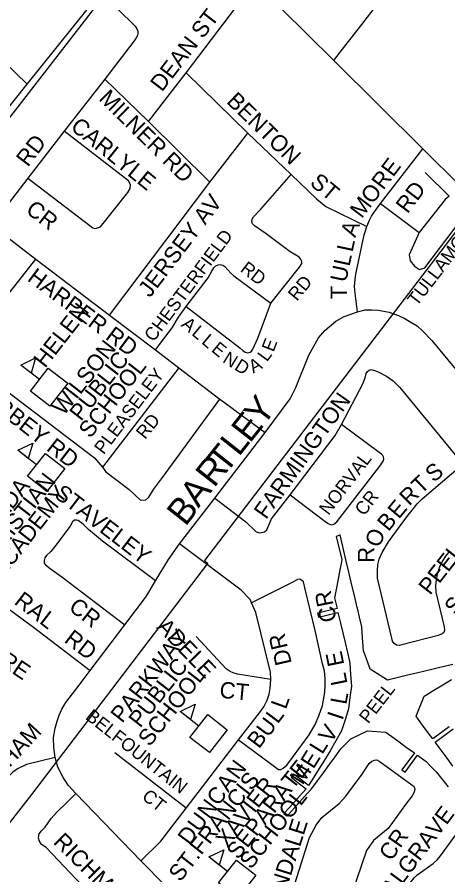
# Model space of a CAD drawing. Extents: x 586326 to 623965, y 4819854 to 4857850.
# Drawn here: x 601382 to 602038, y 4836497 to 4837806 of the extents above; entities that cross this region are included whole.
import ezdxf

# ---------------------------------------------------------------- set-up
doc = ezdxf.new("R2010")
doc.units = 0
for name, color, linetype in [('Lots_Concessions', 7, 'Continuous'), ('Major Rds and Hwys', 7, 'Continuous'), ('Minor Rd Lbls', 7, 'Continuous'), ('Minor Rds', 7, 'Continuous'), ('Park Lbls', 7, 'Continuous'), ('Park Outlines', 7, 'Continuous'), ('Private Rd Lbls', 7, 'Continuous'), ('Private Rds', 7, 'Continuous'), ('Proposed Secondary Rds', 7, 'Continuous'), ('School Syms_Lbls', 7, 'Continuous'), ('Secondary Rds Lbls', 7, 'Continuous')]:
    doc.layers.add(name, color=color, linetype=linetype)

msp = doc.modelspace()

# ---------------------------------------------------------------- linework, layer by layer
at = {"layer": 'Lots_Concessions'}
for p, q in [((601173.5, 4837398.1), (601623.3, 4837979.9)), ((602082.5, 4837521.4), (601667.5, 4836977.2)), ((601404.1, 4836620.1), (601672.2, 4836972.6)), ((601667.5, 4836977.2), (601672.2, 4836972.6)), ((601254.4, 4836428.3), (601404.1, 4836620.1))]:
    msp.add_line(p, q, dxfattribs=at)
at = {"layer": 'Major Rds and Hwys'}
for points in [[(601744.1, 4837859.6), (601864.5, 4837740.1)], [(601864.5, 4837740.1), (602000.1, 4837605.2)], [(602000.1, 4837605.2), (602057.5, 4837548.1), (602081.3, 4837524.4)]]:
    msp.add_lwpolyline(points, dxfattribs=at)
at = {"layer": 'Minor Rds'}
for points in [[(601864.5, 4837740.1), (601874.1, 4837752.5), (601903.4, 4837790.1), (601919.4, 4837810.7), (602271.9, 4838263.5)], [(601639.2, 4837720.9), (601744.1, 4837859.6)], [(601396.8, 4837703.8), (601509.5, 4837844)], [(601509.5, 4837844), (601561.4, 4837792.1), (601564.2, 4837788.4), (601565.8, 4837784.7), (601565.9, 4837781.6), (601565.2, 4837778), (601563.2, 4837774.4), (601559.9, 4837769.7), (601515.5, 4837711.2)], [(601396.8, 4837703.8), (601327.7, 4837770.5), (601261.4, 4837837.3)], [(601515.5, 4837711.2), (601453.5, 4837631.9)], [(601515.5, 4837711.2), (601581.8, 4837647)], [(601581.8, 4837647), (601639.2, 4837720.9)], [(601639.2, 4837720.9), (601733.3, 4837629.1)], [(601337, 4837628.9), (601396.8, 4837703.8)], [(601581.8, 4837647), (601675.4, 4837554.3)], [(601398.2, 4837560.5), (601492.6, 4837488.1), (601497, 4837484.7), (601500.9, 4837483.8), (601504.2, 4837484.4), (601508.9, 4837486.3), (601550.5, 4837538.7), (601554.1, 4837544.7), (601554.5, 4837550.5), (601551.4, 4837556.1), (601453.5, 4837631.9)], [(601453.5, 4837631.9), (601398.2, 4837560.5)], [(601675.4, 4837554.3), (601733.3, 4837629.1)], [(601733.3, 4837629.1), (601799.4, 4837565.9)], [(601398.2, 4837560.5), (601342.7, 4837488.5)], [(601522.7, 4837351.3), (601675.4, 4837554.3)], [(601768.5, 4837369.5), (601812.1, 4837424.5), (601815.6, 4837429.9), (601815.8, 4837433.4), (601813.8, 4837437.2), (601811.5, 4837439.7), (601807.8, 4837442.4), (601797.8, 4837448), (601761.1, 4837475.2), (601743.3, 4837487.8), (601740.4, 4837490.9), (601739.6, 4837494.3), (601740.1, 4837497.8), (601742.2, 4837501.6), (601753, 4837513.1), (601799.4, 4837565.9)], [(601799.4, 4837565.9), (601838.2, 4837529), (601852.5, 4837517.3), (601914.8, 4837486.8)], [(601342.7, 4837488.5), (601410.1, 4837436.8)], [(601309.3, 4837277.9), (601325.9, 4837301.7), (601335.4, 4837317.4), (601340.1, 4837326.1), (601346, 4837339.5), (601356.5, 4837363.4), (601361.1, 4837372.8), (601367.6, 4837382.1), (601410.1, 4837436.8)], [(601410.1, 4837436.8), (601522.7, 4837351.3)], [(601639.5, 4837364.7), (601672.9, 4837408.4), (601678.6, 4837418.4), (601681.6, 4837423.5), (601684.5, 4837426.4), (601688.1, 4837428.3), (601691.4, 4837428.4), (601695.4, 4837427.5), (601698.2, 4837425.6), (601707.6, 4837415.2), (601711.8, 4837411.3), (601768.5, 4837369.5)], [(601592.4, 4837298.5), (601618.1, 4837331.8), (601627.5, 4837348.3), (601639.5, 4837364.7)], [(601639.5, 4837364.7), (601721.2, 4837301.7), (601725.9, 4837297.4), (601729.4, 4837294.6), (601732.9, 4837293.8), (601736.7, 4837294.8), (601739.2, 4837296.3), (601741.2, 4837299.3), (601748.5, 4837316.3), (601768.5, 4837369.5)], [(601522.7, 4837351.3), (601592.4, 4837298.5)], [(601592.4, 4837298.5), (601628, 4837271.1)], [(601309.3, 4837277.9), (601499.5, 4837133.5), (601512, 4837119.6)], [(601628, 4837271.1), (601512, 4837119.6)], [(601628, 4837271.1), (601690.8, 4837223.2)], [(601876.2, 4837184.3), (601909.3, 4837247.6), (601912.6, 4837257.6), (601913.9, 4837262.2), (601915.7, 4837265.1), (601918.2, 4837267.3), (601921.4, 4837268.5), (601926.8, 4837266.9), (601931.8, 4837265), (601944.8, 4837258.2), (601954.9, 4837250.9), (601965.2, 4837240.7), (602061, 4837124.1)], [(601603.3, 4837103.8), (601690.8, 4837223.2)], [(601690.8, 4837223.2), (601697.8, 4837218.1), (601725.3, 4837197.7), (601759.7, 4837172.2)], [(601797.9, 4837076.9), (601866.3, 4837167.5), (601876.2, 4837184.3)], [(601797.9, 4837076.9), (601850.8, 4837036.8), (601855.7, 4837033.3), (601860.5, 4837031.4), (601864.4, 4837032.2), (601868.8, 4837035.8), (601935.9, 4837122.9), (601940, 4837129.4), (601940.5, 4837132.2), (601940.1, 4837135.2), (601939.1, 4837137.3), (601937, 4837139.2), (601933.4, 4837142), (601876.2, 4837184.3)], [(602041.4, 4836991.9), (602034.8, 4836983.7), (602030.1, 4836976.3), (602025.7, 4836966.7), (602021.9, 4836955.6), (602020.6, 4836947.3), (602019.7, 4836938.5), (602020.1, 4836928.8), (602032.9, 4836875.9), (602033.1, 4836870.9), (602032.1, 4836867.2), (602029.4, 4836864.8), (602023.7, 4836862.5), (601968.2, 4836848.4), (601964.4, 4836847.4), (601960.2, 4836847.8), (601956.6, 4836850.4), (601954.1, 4836853.7), (601952.8, 4836858.4), (601931.1, 4836949.8), (601930.8, 4836961), (601931.6, 4836970.9), (601933.5, 4836979.1), (601938.1, 4836989.2), (601947.8, 4837005.2), (601974.2, 4837041.6), (601991.4, 4837063.6), (601999.2, 4837071.1), (602061, 4837124.1)], [(601512, 4837119.6), (601516.9, 4837112.3), (601552.7, 4837085.5), (601569.2, 4837069.5), (601577.1, 4837068.8), (601582.6, 4837073.6), (601589.6, 4837085.5), (601603.3, 4837103.8)], [(601682.8, 4837072), (601730.1, 4837036.1), (601745.9, 4837020.6), (601751.6, 4837019), (601758.8, 4837020.7), (601762.2, 4837023.6), (601769.4, 4837040.3), (601797.9, 4837076.9)], [(601592.7, 4836945.8), (601511.8, 4837006.4), (601490.2, 4837024.1), (601482.3, 4837032.4), (601474.9, 4837037.9), (601472, 4837038.7), (601468.9, 4837038.3), (601466.1, 4837035.7), (601462.7, 4837029.3), (601439.3, 4836998.5), (601433.1, 4836990.8), (601426.2, 4836984.8), (601423.9, 4836981.1), (601423, 4836977), (601423, 4836973), (601424.8, 4836970.1), (601431.9, 4836964.7), (601449.8, 4836952.2), (601545.8, 4836878.7)], [(601738.9, 4836912.4), (601736.7, 4836917.2), (601723.4, 4836931.8), (601629.3, 4837002.4)], [(601719.1, 4836703.5), (601767.8, 4836667.1), (601775.9, 4836661), (601779.9, 4836658.1), (601783.5, 4836658.1), (601787.2, 4836660.1), (601792.8, 4836664.9), (601801.3, 4836676.6), (601826.9, 4836710.7), (601836.1, 4836726.7), (601841.8, 4836740), (601847.2, 4836755.6), (601850.8, 4836775.3), (601851.4, 4836787.1), (601851.2, 4836797.1), (601850, 4836808.8), (601847.3, 4836819.3), (601836.2, 4836870.2), (601820.6, 4836933.4), (601818, 4836944.6), (601815.3, 4836946.9), (601812.6, 4836948.4), (601809, 4836948), (601801.8, 4836943.7), (601738.9, 4836912.4)], [(601768.4, 4836795.3), (601767.7, 4836806.7), (601745.6, 4836897.5), (601738.9, 4836912.4)], [(601768.4, 4836795.3), (601717.8, 4836803.3), (601711.2, 4836805.5), (601706.2, 4836807.7), (601700.5, 4836811.8), (601654.6, 4836861)], [(601719.1, 4836703.5), (601751.2, 4836744.4), (601757.8, 4836753.5), (601763, 4836763.6), (601766, 4836773), (601767.3, 4836782.3), (601768.4, 4836795.3)], [(601639.1, 4836598.9), (601719.1, 4836703.5)], [(601639.1, 4836598.9), (601530.5, 4836683.7)], [(601439.8, 4836676.6), (601395.9, 4836665.5), (601382.2, 4836658.9), (601375.2, 4836653.9), (601367, 4836646), (601337, 4836606.6), (601272.7, 4836534.7)], [(601802.1, 4836474.1), (601827.2, 4836554.2), (601837.3, 4836573.3), (601846.4, 4836584.7), (601872.6, 4836606.2), (601883, 4836617.6), (601907.6, 4836650.8), (601918.5, 4836667.1), (601922.5, 4836670.8), (601926.6, 4836672.3), (601930.1, 4836672.6), (601933.8, 4836671), (601940.9, 4836665.9), (601977.7, 4836638.5), (601983.4, 4836634.8), (601986.3, 4836632.5), (601987.9, 4836628.3), (601986.9, 4836623.3), (601984, 4836617.8), (601973.5, 4836604.4), (601947.4, 4836568.2), (601925.1, 4836549.5), (601914.2, 4836534.3), (601884.6, 4836447.9)], [(601510, 4836450.4), (601480.9, 4836480.8), (601425.7, 4836538.8), (601419, 4836543.6), (601415.4, 4836549.6), (601414, 4836554.2), (601415.4, 4836559.9), (601419, 4836564.5), (601424.3, 4836570.1), (601433.5, 4836583.1), (601441.6, 4836592.5), (601457.9, 4836608.4), (601470.9, 4836621.6)], [(601570.2, 4836518.9), (601600.7, 4836548.6), (601639.1, 4836598.9)], [(601952.7, 4836425.9), (601975.7, 4836475), (601981.3, 4836485.6), (601987.1, 4836492.6), (601991.2, 4836497), (602015.7, 4836514.7), (602022.7, 4836520.6), (602027.1, 4836526.2), (602051.9, 4836560.2)]]:
    msp.add_lwpolyline(points, dxfattribs=at)
at = {"layer": 'Park Outlines'}
for points in [[(602046, 4836818.3), (602026.3, 4836813.6), (602012, 4836810.2), (602010, 4836809.7), (601992.3, 4836805.5), (601974.5, 4836801.3), (601946.4, 4836794.6), (601920.1, 4836811.3), (601915.9, 4836822.6), (601909.6, 4836839.1), (601908.3, 4836858.7), (601907.2, 4836875.6), (601903.7, 4836890.4), (601900.4, 4836904.1), (601899.7, 4836907), (601899, 4836910), (601895.8, 4836923.6), (601892.1, 4836939.3), (601887.3, 4836959.4), (601883.4, 4836975.7), (601873.9, 4837016.2), (601871.1, 4837014.6), (601868.2, 4837013.5), (601876.6, 4836978.3), (601875.5, 4836972.6), (601873.6, 4836962.5), (601868.9, 4836937.9), (601865.5, 4836919.8), (601869.4, 4836903.5), (601839.8, 4836896.5), (601841.2, 4836890.5), (601870.8, 4836897.6), (601874.7, 4836881.3), (601878.2, 4836866.5), (601881.7, 4836851.6), (601885.2, 4836836.8), (601888.2, 4836822.6), (601888.7, 4836820.3), (601890, 4836802.8), (601891.2, 4836785.3), (601889, 4836767.8), (601886.9, 4836750.4), (601881.5, 4836733.7), (601876.1, 4836717), (601867.6, 4836701.7), (601859.1, 4836686.3), (601850.3, 4836672.3), (601842.2, 4836659.4), (601834, 4836646.4), (601825.9, 4836633.5), (601812, 4836644.1), (601802.9, 4836651), (601801.2, 4836648.5), (601799.2, 4836646.2), (601812, 4836636.4), (601822.2, 4836628.6), (601816.8, 4836622.6), (601812, 4836617.2), (601796.8, 4836600.3), (601788.2, 4836590.7), (601792, 4836587.7), (601793, 4836586.9), (601795.2, 4836589.3), (601808.9, 4836604.6), (601812, 4836608.1), (601820, 4836617), (601825, 4836622.6), (601830.3, 4836628.4), (601832.7, 4836631.2), (601839.5, 4836640.5), (601848.5, 4836652.9), (601857.4, 4836665.2), (601866.4, 4836677.5), (601875.3, 4836689.8), (601890.2, 4836705), (601915.6, 4836716.9), (601943.8, 4836714.8), (601961.8, 4836701.8), (601974.8, 4836692.3), (601987.2, 4836683.3), (601968.3, 4836657.4), (601973.3, 4836653.8), (601992.1, 4836679.7), (602005.1, 4836670.2), (602012, 4836663.3), (602020.4, 4836654.7), (602038.8, 4836631.6)], [(602040.4, 4836723.1), (602015.4, 4836704.6), (602012, 4836709.3), (602000.9, 4836724.3), (601989.9, 4836739.2), (601995, 4836752), (602002.2, 4836769.8), (602011.3, 4836775.4), (602012, 4836775.8), (602030.7, 4836787.2), (602043.8, 4836795.2)], [(602046.1, 4836662.9), (602037.1, 4836675.2), (602028, 4836687.5), (602019, 4836699.7), (602046.4, 4836720)]]:
    msp.add_lwpolyline(points, dxfattribs=at)
at = {"layer": 'Private Rds'}
for points in [[(602040.2, 4837532.9), (602003.9, 4837568.8)], [(602040.2, 4837532.9), (602034.3, 4837527.8), (601994.6, 4837477.7)], [(601935.4, 4837521.6), (601994.6, 4837477.7)], [(601994.6, 4837477.7), (601979.3, 4837443.2), (601981, 4837434), (601987.2, 4837426.1), (601995.3, 4837421.2), (602003.4, 4837423.6), (602062.4, 4837501.2), (602064.4, 4837505.2), (602066.4, 4837508.9)]]:
    msp.add_lwpolyline(points, dxfattribs=at)
at = {"layer": 'Proposed Secondary Rds'}
for points in [[(601935.4, 4837521.6), (602000.1, 4837605.2)], [(601914.8, 4837486.8), (601918.9, 4837496.5), (601922, 4837502.5), (601924.7, 4837506.8), (601935.4, 4837521.6)], [(601900.4, 4837356.6), (601896.8, 4837385.1), (601896.2, 4837394.8), (601896.8, 4837406.1), (601898, 4837413.9), (601910.9, 4837473.9), (601912.5, 4837480), (601914.8, 4837486.8)], [(601900.4, 4837356.6), (601912, 4837359.2), (601922.5, 4837359.5), (601932.2, 4837358.8), (601949, 4837356), (601962.9, 4837351), (601971.8, 4837346.8), (601982.1, 4837340.8), (601991.6, 4837334.8), (602000.4, 4837327.1), (602014, 4837312.8), (602113.9, 4837191.4)], [(601759.7, 4837172.2), (601797.9, 4837223.8), (601806.6, 4837240.9), (601826.5, 4837290.2), (601841.1, 4837316.9), (601850.5, 4837327.9), (601867.5, 4837342.1), (601880.4, 4837349.4), (601900.4, 4837356.6)], [(601682.8, 4837072), (601759.7, 4837172.2)], [(601629.3, 4837002.4), (601682.8, 4837072)], [(601592.7, 4836945.8), (601612.4, 4836978.6), (601629.3, 4837002.4)], [(601545.8, 4836878.7), (601577.4, 4836920.6), (601582.5, 4836928.5), (601592.7, 4836945.8)], [(601283.2, 4836921.5), (601293.3, 4836919.4), (601307.2, 4836918), (601325.7, 4836918.9), (601333.3, 4836918.1), (601347.3, 4836913.3), (601357.2, 4836909.3), (601370.2, 4836902.4), (601406.5, 4836875.3), (601493.1, 4836809.1)], [(601493.1, 4836809.1), (601545.8, 4836878.7)], [(601439.8, 4836676.6), (601437.8, 4836691.6), (601437.2, 4836706.8), (601439.6, 4836720.9), (601442.6, 4836732), (601445.6, 4836741), (601449.9, 4836750.2), (601455.9, 4836760.4), (601476.3, 4836786.9), (601493.1, 4836809.1)], [(601470.9, 4836621.6), (601459.5, 4836634), (601451.5, 4836646.9), (601443.6, 4836661.6), (601439.8, 4836676.6)], [(601570.2, 4836518.9), (601470.9, 4836621.6)], [(601716.1, 4836414), (601669.2, 4836435.3), (601649.1, 4836447.7), (601624.8, 4836465.9), (601620, 4836469.5), (601606.7, 4836481.6), (601570.2, 4836518.9)]]:
    msp.add_lwpolyline(points, dxfattribs=at)
at = {"layer": 'School Syms_Lbls'}
for p, q in [((601415.5, 4837253), (601387.1, 4837275.2)), ((601411.1, 4837122.9), (601382.7, 4837145.1)), ((601658.7, 4836724.4), (601630.3, 4836746.6)), ((601702.2, 4836502.4), (601673.8, 4836524.6))]:
    msp.add_line(p, q, dxfattribs=at)
for points in [[(601387.1, 4837275.2), (601409.8, 4837286.2), (601402.9, 4837262.7)], [(601401.8, 4837235.5), (601429.1, 4837270.4), (601458.7, 4837247.3), (601431.4, 4837212.4)], [(601382.7, 4837145.1), (601405.4, 4837156.2), (601398.5, 4837132.7)], [(601397.4, 4837105.5), (601424.7, 4837140.4), (601454.3, 4837117.3), (601427, 4837082.4)], [(601630.3, 4836746.6), (601653.1, 4836757.7), (601646.2, 4836734.2)], [(601645.1, 4836707), (601672.3, 4836741.9), (601701.9, 4836718.8), (601674.7, 4836683.9)], [(601673.8, 4836524.6), (601696.6, 4836535.6), (601689.7, 4836512.1)], [(601688.6, 4836484.9), (601715.9, 4836519.8), (601745.5, 4836496.7), (601718.2, 4836461.8)]]:
    msp.add_lwpolyline(points, close=True, dxfattribs=at)

# ---------------------------------------------------------------- texts
at = {"layer": 'Minor Rd Lbls'}
for s, height, rotation, p in [('DEAN ST', 25, 52.4429, (601602.4, 4837690.9)), ('MILNER RD', 25, 315.4297, (601504.8, 4837680.3)), ('BENTON', 25, 315.703, (601699.5, 4837676.1)), ('CARLYLE', 25, 321.1028, (601461.5, 4837635.8)), ('RD', 25, 52.5381, (601398, 4837576.3)), ('ST', 25, 320.1944, (601826.5, 4837551)), ('JERSEY AV', 25, 52.7979, (601584.1, 4837376.9)), ('CR', 25, 322.3648, (601393.2, 4837508.9)), ('CHESTERFIELD', 19.998, 53.2183, (601589.7, 4837309.4)), ('HARPER RD', 25, 323.2595, (601395.7, 4837404.9)), ('RD', 20, 322.4716, (601720.5, 4837419.1)), ('RD', 20, 50.1018, (601808.1, 4837371.7)), ('A', 20, 320.1944, (601630.5, 4837335.1)), ('L', 20, 320.1944, (601646.5, 4837322.1)), ('L', 20, 320.1944, (601661.5, 4837309.1)), ('E', 20, 320.1944, (601676.5, 4837297.1)), ('E', 20, 68.9625, (601772.5, 4837294.1)), ('N', 20, 328.2405, (601693.5, 4837280.1)), ('L', 20, 53.9625, (601762.5, 4837279.1)), ('D', 20, 328.2405, (601711.5, 4837269.1)), ('A', 20, 28.8141, (601741.5, 4837262.1)), ('PLEASELEY', 20, 52.7103, (601513.4, 4837137.6)), ('ABBEY RD', 25, 322.1972, (601329.5, 4837220.1)), ('FARMINGTON', 25, 54.5543, (601761.1, 4837038.5)), ('RD', 20, 51.1466, (601576.7, 4837160.7)), ('NORVAL', 20, 52.5494, (601856.3, 4837044.9)), ('S', 25, 38.8534, (602016.5, 4837095.1)), ('T', 25, 44.0608, (601997.5, 4837077.1)), ('STAVELEY', 25, 322.3611, (601436.5, 4837075.1)), ('CR', 20, 52.5494, (601910.6, 4837043.8)), ('R', 25, 45, (601979.5, 4837059.1)), ('E', 25, 50.0796, (601963.5, 4837039.1)), ('B', 25, 50.0796, (601947.5, 4837020.1)), ('O', 25, 66.5713, (601933.5, 4836995.1)), ('R', 25, 90, (601926.1, 4836973.6)), ('CR', 25, 101.3792, (601869, 4836885.4)), ('CR', 25, 322.1605, (601458.7, 4836902.5)), ('ADELE', 25, 313.9191, (601593, 4836874.1)), ('CORE', 25, 326.31, (601310.5, 4836847.1)), ('R', 25, 103.0334, (601794.5, 4836844.1)), ('D', 25, 103.0334, (601800.5, 4836820.1)), ('E', 25, 101.3792, (601880.5, 4836818.1)), ('L', 25, 101.3792, (601885.5, 4836789.1)), ('CT', 25, 354.6107, (601689.4, 4836767.5)), ('L', 25, 79.6952, (601883.5, 4836756.1)), ('L', 25, 70.0169, (601791.2, 4836748.7)), ('BELFOUNTAIN', 19.998, 321.6049, (601484.5, 4836736.1)), ('L', 25, 53.34, (601778.9, 4836726.6)), ('I', 25, 71.5651, (601877.5, 4836732.1)), ('CHELTENHAM', 25, 47.1211, (601263.8, 4836545.9)), ('U', 25, 53.34, (601764.4, 4836705.8)), ('B', 25, 53.34, (601750.4, 4836688.6)), ('V', 25, 58.0693, (601860.5, 4836697.1)), ('L', 25, 58.0693, (601846.8, 4836679.9)), ('E', 25, 58.0693, (601833.3, 4836657.7)), ('N', 25, 53.34, (601718.5, 4836641.1)), ('M', 25, 58.0693, (601817, 4836633.1)), ('A', 25, 53.34, (601703.5, 4836622.1)), ('CT', 20, 321.6049, (601570.5, 4836614.1)), ('C', 25, 53.34, (601688.5, 4836601.1)), ('N', 25, 53.34, (601674.5, 4836581.1)), ('PALGRAVE', 25, 53.3103, (601941.8, 4836445.5)), ('U', 25, 53.34, (601659.5, 4836561.1)), ('FERNDALE', 25, 72.3924, (601771.2, 4836407.7)), ('RICHMOND DR', 25.002, 315.3559, (601435.5, 4836546.1)), ('D', 25, 53.34, (601644.5, 4836541.1)), ('CR', 25, 55.3049, (601952, 4836517))]:
    msp.add_text(s, height=height, rotation=rotation, dxfattribs=at).set_placement(p)
at = {"layer": 'Park Lbls'}
msp.add_text('PEEL', height=19.99, rotation=52, dxfattribs=at).set_placement((601917, 4836726.8))
at = {"layer": 'Private Rd Lbls'}
msp.add_text('TULLAMORE', height=20, rotation=52.4314, dxfattribs=at).set_placement((601990.9, 4837363.8))
at = {"layer": 'School Syms_Lbls'}
for s, p in [('HELEN', (601424.3, 4837269.4)), ('WILSON', (601452.7, 4837196.7)), ('PUBLIC', (601479.1, 4837188.3)), ('SCHOOL', (601493.1, 4837162.1)), ('PEEL ALTERNATIVE', (602011.2, 4836922.9)), ('CHRISTIAN', (601331, 4836956)), ('SCHOOL NORTH', (602050.6, 4836892.1)), ('CANADA ', (601317, 4836980.4)), ('ACADEMY', (601358.7, 4836948.5)), ('PARKWAY', (601541.8, 4836727.6)), ('PUBLIC', (601569.2, 4836720.4)), ('SCHOOL', (601583.7, 4836691.6)), ('SEPARATE', (601718.6, 4836519.4)), ('ST.FRANCIS', (601630.3, 4836485.3)), ('XAVIER', (601702, 4836537.6)), ('SCHOOL', (601738.3, 4836504.5))]:
    msp.add_text(s, height=25, rotation=52, dxfattribs=at).set_placement(p)
at = {"layer": 'Secondary Rds Lbls'}
for s, height, rotation, p in [('E', 25, 52.9368, (601954.7, 4837560.9)), ('R', 25, 52.9368, (601939.8, 4837541.1)), ('O', 25, 52.9368, (601923.4, 4837519.4)), ('RD', 25, 52.9368, (601976.9, 4837505)), ('M', 25, 52.9368, (601907, 4837497.7)), ('A', 25, 70.1987, (601897.2, 4837468.7)), ('L', 25, 77.9429, (601893, 4837446.6)), ('L', 25, 77.9429, (601888.3, 4837424.7)), ('U', 25, 77.9429, (601883.1, 4837400.4)), ('T', 25, 89.7319, (601884.5, 4837375.4)), ('Y', 40, 52.3808, (601756, 4837179.9)), ('E', 40, 51.6929, (601736.5, 4837154.9)), ('L', 40, 51.6929, (601719.7, 4837134.4)), ('T', 40, 51.6929, (601699.8, 4837107.8)), ('R', 40, 51.6929, (601682, 4837086.8)), ('A', 40, 51.6929, (601658, 4837056.1)), ('B', 40, 51.6929, (601638.2, 4837027.7)), ('R', 25, 322.7234, (601375.7, 4836911.5)), ('A', 25, 322.7234, (601395.4, 4836896.5)), ('L', 25, 322.5921, (601414.2, 4836882.2)), ('R', 25, 322.5921, (601451.9, 4836853.4)), ('D', 25, 322.5921, (601471.6, 4836838.3))]:
    msp.add_text(s, height=height, rotation=rotation, dxfattribs=at).set_placement(p)

doc.saveas('drawing.dxf')
